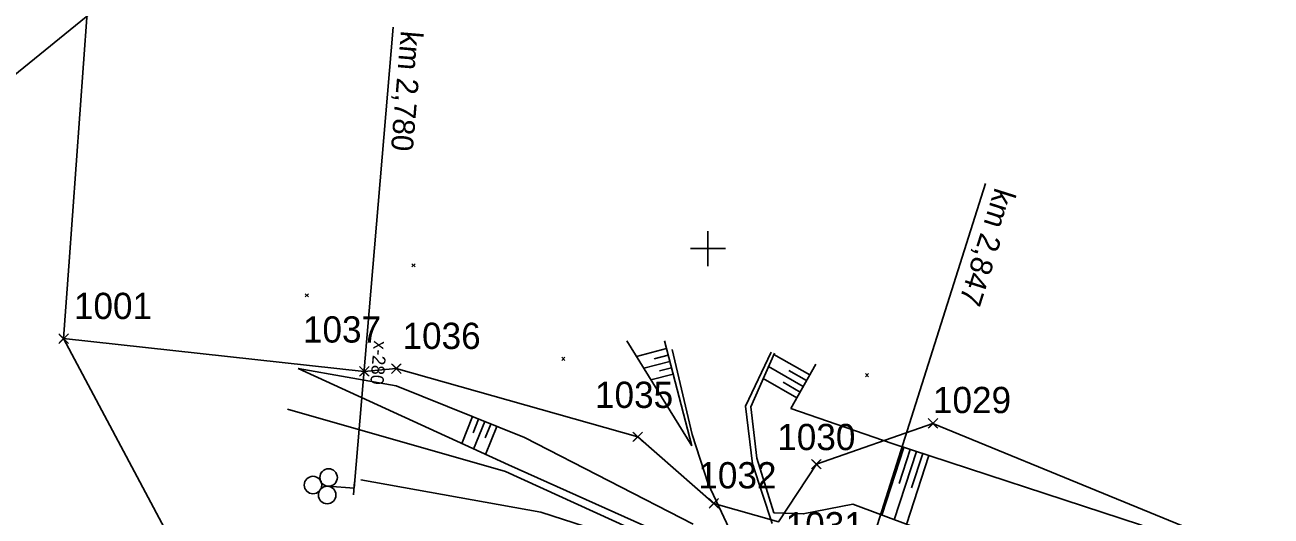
# Model space of a CAD drawing. Extents: x -866402 to -860377, y -1041908 to -1038598.
# Drawn here: x -866178 to -866035.7, y -1039030.6 to -1038974.4 of the extents above; entities that cross this region are included whole.
import ezdxf

# ---------------------------------------------------------------- set-up
doc = ezdxf.new("R2010")
doc.units = 0
for name, color, linetype in [('SZDC', 7, 'Continuous'), ('Vrstva 1', 7, 'Continuous'), ('Vrstva 3', 7, 'Continuous'), ('Vrstva 48', 7, 'Continuous'), ('Vrstva 49', 7, 'Continuous'), ('Vrstva 5', 7, 'Continuous'), ('Vrstva 51', 7, 'Continuous'), ('Vrstva 60', 7, 'Continuous'), ('Vrstva 8', 7, 'Continuous')]:
    doc.layers.add(name, color=color, linetype=linetype)

msp = doc.modelspace()

# ---------------------------------------------------------------- linework, layer by layer
at = {"layer": 'SZDC'}
msp.add_lwpolyline([(-866173.58, -1039010.28), (-866139.24, -1039014.03), (-866135.59, -1039013.7), (-866108.01, -1039021.5), (-866099.33, -1039029.1), (-866091.94, -1039031.21), (-866087.62, -1039024.62), (-866074.31, -1039019.97), (-866032.39, -1039037.19), (-865999.72, -1039053.77), (-865967.8, -1039074.14), (-865938.24, -1039100.61), (-865935.1, -1039109.83), (-865930.21, -1039131.39), (-865886.54, -1039173.87), (-865874.49, -1039188.29), (-865866.5, -1039200.96), (-865848.89, -1039217.2), (-865824.46, -1039244.62), (-865811.77, -1039269), (-865801.8, -1039289.35)], dxfattribs=at)
at = {"layer": 'Vrstva 1'}
for points in [[(-866254.59, -1039041.47), (-865601.5, -1039844.41), (-865386.61, -1039669.62), (-866039.7, -1038866.69)], [(-866039.7, -1038866.69), (-865386.61, -1039669.62), (-865601.5, -1039844.41), (-866254.59, -1039041.47)]]:
    msp.add_lwpolyline(points, close=True, dxfattribs=at)
msp.add_lwpolyline([(-866301.62, -1038968.63), (-866296.22, -1039006.7), (-866296.38, -1039011.28), (-866294.63, -1039011.63), (-866294.6, -1039011.48), (-866293.19, -1039011.81), (-866276.08, -1039014.78), (-866268.03, -1039009.62), (-866264.92, -1039021.78), (-866258.35, -1039039.02), (-866256.16, -1039038.98), (-866252.72, -1039038.79), (-866237.09, -1039038.27), (-866221.6, -1039049.92), (-866216.24, -1039061.16), (-866194.84, -1039074.56), (-866170.17, -1039084.18), (-866158.86, -1039079.16), (-866146.81, -1039060.99), (-866152.71, -1039049.52), (-866173.58, -1039010.28), (-866172.98, -1039002), (-866170.88, -1038973.06)], dxfattribs=at)
at = {"layer": 'Vrstva 3'}
msp.add_line((-866084.57, -1039043.93), (-866068.29, -1038992.54), dxfattribs=at)
at = {"layer": 'Vrstva 48'}
for p, q in [((-866104.73, -1039011.42), (-866108.16, -1039012.31)), ((-866104.54, -1039012.15), (-866106.14, -1039012.57)), ((-866088.36, -1039014.42), (-866092.47, -1039012.08)), ((-866104.35, -1039012.88), (-866107.33, -1039013.65)), ((-866104.17, -1039013.6), (-866105.54, -1039013.96)), ((-866089.11, -1039015.73), (-866093.07, -1039013.46)), ((-866103.98, -1039014.33), (-866106.51, -1039014.98)), ((-866089.85, -1039017.03), (-866093.68, -1039014.84)), ((-866089.48, -1039016.38), (-866091.43, -1039015.26)), ((-866088.73, -1039015.07), (-866090.75, -1039013.92)), ((-866126.88, -1039019.19), (-866128.12, -1039022.27)), ((-866126.19, -1039019.47), (-866126.81, -1039021.03)), ((-866125.49, -1039019.76), (-866126.76, -1039022.89)), ((-866124.79, -1039020.04), (-866125.43, -1039021.62)), ((-866124.1, -1039020.32), (-866125.39, -1039023.52)), ((-866077.62, -1039022.71), (-866080.16, -1039030.45)), ((-866076.19, -1039023.18), (-866078.75, -1039030.97)), ((-866076.9, -1039022.94), (-866078.18, -1039026.83)), ((-866074.77, -1039023.65), (-866077.34, -1039031.5)), ((-866075.48, -1039023.41), (-866076.76, -1039027.32))]:
    msp.add_line(p, q, dxfattribs=at)
at = {"layer": 'Vrstva 49'}
for p, q in [((-866133.8, -1039001.74), (-866133.45, -1039002.09)), ((-866133.8, -1039002.09), (-866133.45, -1039001.74)), ((-866145.99, -1039005.16), (-866145.63, -1039005.51)), ((-866145.99, -1039005.51), (-866145.63, -1039005.16)), ((-866101.85, -1039022.54), (-866109.26, -1039010.52)), ((-866104.96, -1039010.55), (-866101.85, -1039022.54)), ((-866116.69, -1039012.41), (-866116.34, -1039012.76)), ((-866116.69, -1039012.76), (-866116.34, -1039012.41)), ((-866087.67, -1039013.21), (-866090.55, -1039018.25)), ((-866082.02, -1039014.28), (-866081.67, -1039014.64)), ((-866082.02, -1039014.64), (-866081.67, -1039014.28)), ((-866148.03, -1039018.35), (-866123.13, -1039025.46)), ((-866119.1, -1039030.1), (-866139.64, -1039026.43)), ((-866123.13, -1039025.46), (-866103.25, -1039034.51)), ((-866103.37, -1039035.16), (-866119.1, -1039030.1))]:
    msp.add_line(p, q, dxfattribs=at)
for points in [[(-866092.41, -1039011.95), (-866095.12, -1039018.09), (-866094.42, -1039023.94), (-866092.46, -1039030.18)], [(-866102.9, -1039033.6), (-866122.79, -1039024.71), (-866146.78, -1039013.71)], [(-866101.7, -1039031.47), (-866120.96, -1039021.58), (-866135.61, -1039015.68), (-866146.78, -1039013.71)], [(-866090.55, -1039018.25), (-866078.97, -1039022.27), (-866050.62, -1039031.57), (-866031.56, -1039038.68), (-866008.4, -1039049.04)], [(-866092.46, -1039030.18), (-866089.11, -1039030.3), (-866083.47, -1039029.21), (-866059.83, -1039038.03), (-866041.52, -1039048.4), (-865997.72, -1039078.61), (-865986.09, -1039094.2), (-865969.17, -1039106.56), (-865942.34, -1039136.25)]]:
    msp.add_lwpolyline(points, dxfattribs=at)
at = {"layer": 'Vrstva 5'}
for p, q in [((-866100, -1038998), (-866100, -1039002)), ((-866102, -1039000), (-866098, -1039000))]:
    msp.add_line(p, q, dxfattribs=at)
at = {"layer": 'Vrstva 51'}
for points in [[(-866104.1, -1039011.51), (-866101.82, -1039021.22), (-866099.96, -1039026.87), (-866096.65, -1039033.92)], [(-866092.66, -1039031.41), (-866094.93, -1039024.6), (-866095.7, -1039018.01), (-866092.78, -1039011.81)]]:
    msp.add_lwpolyline(points, dxfattribs=at)
at = {"layer": 'Vrstva 60'}
for p, q in [((-866173.13, -1039010.73), (-866174.13, -1039009.73)), ((-866173.13, -1039009.83), (-866174.13, -1039010.83)), ((-866174.03, -1039010.73), (-866173.03, -1039009.73)), ((-866174.03, -1039009.83), (-866173.03, -1039010.83)), ((-866173.58, -1039010.28), (-866173.58, -1039010.28)), ((-866138.79, -1039014.48), (-866139.79, -1039013.48)), ((-866138.79, -1039013.58), (-866139.79, -1039014.58)), ((-866139.69, -1039014.48), (-866138.69, -1039013.48)), ((-866139.69, -1039013.58), (-866138.69, -1039014.58)), ((-866135.14, -1039014.15), (-866136.14, -1039013.15)), ((-866135.14, -1039013.25), (-866136.14, -1039014.25)), ((-866136.04, -1039014.15), (-866135.04, -1039013.15)), ((-866136.04, -1039013.25), (-866135.04, -1039014.25)), ((-866135.59, -1039013.7), (-866135.59, -1039013.7)), ((-866139.24, -1039014.03), (-866139.24, -1039014.03)), ((-866073.86, -1039020.42), (-866074.86, -1039019.42)), ((-866073.86, -1039019.52), (-866074.86, -1039020.52)), ((-866074.76, -1039020.42), (-866073.76, -1039019.42)), ((-866074.76, -1039019.52), (-866073.76, -1039020.52)), ((-866107.56, -1039021.95), (-866108.56, -1039020.95)), ((-866108.46, -1039021.95), (-866107.46, -1039020.95)), ((-866074.31, -1039019.97), (-866074.31, -1039019.97)), ((-866107.56, -1039021.05), (-866108.56, -1039022.05)), ((-866108.46, -1039021.05), (-866107.46, -1039022.05)), ((-866108.01, -1039021.5), (-866108.01, -1039021.5)), ((-866087.17, -1039025.07), (-866088.17, -1039024.07)), ((-866087.17, -1039024.17), (-866088.17, -1039025.17)), ((-866088.07, -1039025.07), (-866087.07, -1039024.07)), ((-866088.07, -1039024.17), (-866087.07, -1039025.17)), ((-866087.62, -1039024.62), (-866087.62, -1039024.62)), ((-866098.88, -1039029.55), (-866099.88, -1039028.55)), ((-866098.88, -1039028.65), (-866099.88, -1039029.65)), ((-866099.78, -1039029.55), (-866098.78, -1039028.55)), ((-866099.78, -1039028.65), (-866098.78, -1039029.65)), ((-866099.33, -1039029.1), (-866099.33, -1039029.1))]:
    msp.add_line(p, q, dxfattribs=at)
at = {"layer": 'Vrstva 8'}
for p, q in [((-866140.41, -1039027.38), (-866135.96, -1038974.69)), ((-866140.47, -1039028.13), (-866140.35, -1039026.64)), ((-866140.41, -1039027.38), (-866143.4, -1039027.15))]:
    msp.add_line(p, q, dxfattribs=at)
for centre in [(-866143.32, -1039026.15), (-866145.1, -1039027.01), (-866143.48, -1039028.14)]:
    msp.add_circle(centre, 1, dxfattribs=at)

# ---------------------------------------------------------------- texts
at = {"layer": 'Vrstva 3'}
msp.add_text('km 2,847', height=2.5, rotation=252.4245, dxfattribs=at).set_placement((-866067.21, -1038992.93))
at = {"layer": 'Vrstva 60'}
for s, p in [('1001', (-866172.4, -1039008.04)), ('1037', (-866146.25, -1039010.73)), ('1036', (-866134.88, -1039011.46)), ('1035', (-866112.9, -1039018.2)), ('1029', (-866074.31, -1039018.79)), ('1030', (-866092.09, -1039023.02)), ('1032', (-866101.1, -1039027.39)), ('1031', (-866091.13, -1039033.1))]:
    msp.add_text(s, height=3, dxfattribs=at).set_placement(p)
at = {"layer": 'Vrstva 8'}
for s, height, p in [('km 2,780', 2.5, (-866135.05, -1038975.05)), ('x-280', 1.5, (-866138.14, -1039010.47))]:
    msp.add_text(s, height=height, rotation=265.1741, dxfattribs=at).set_placement(p)

doc.saveas('drawing.dxf')
